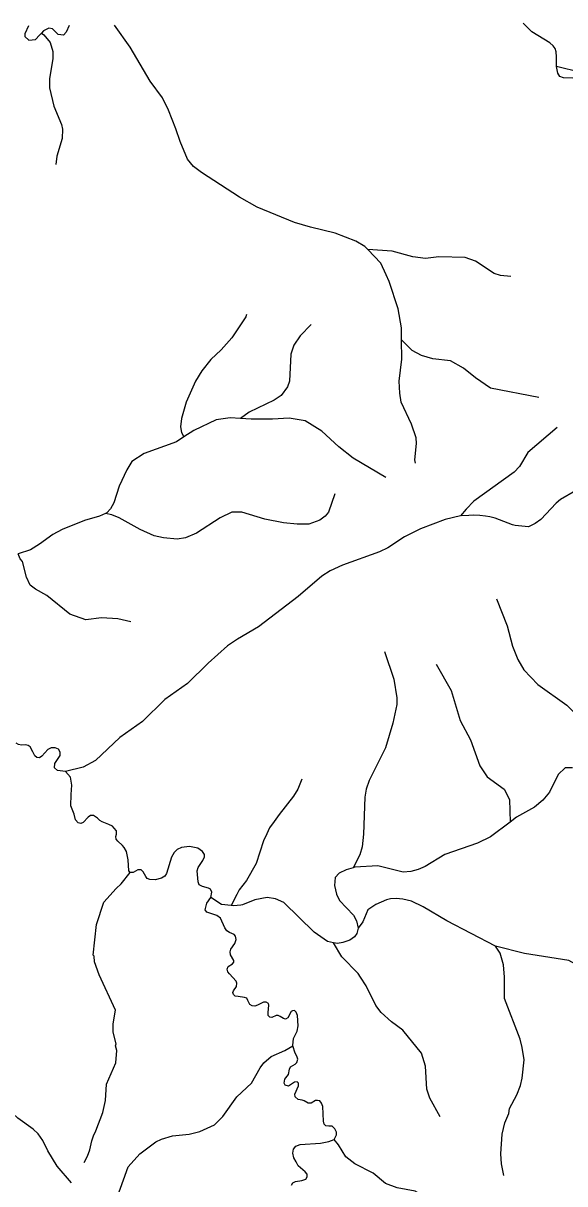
# Model space of a CAD drawing. Extents: x 280.4 to 335.6, y 8893.9 to 8949.5.
# Drawn here: x 303.6 to 307.39, y 8941.25 to 8949.38 of the extents above; entities that cross this region are included whole.
import ezdxf

# ---------------------------------------------------------------- set-up
doc = ezdxf.new("R2010")
doc.units = 0
doc.header["$LTSCALE"] = 0.064
doc.layers.add('7', color=7, linetype='Continuous', lineweight=25)

msp = doc.modelspace()

# ---------------------------------------------------------------- linework, layer by layer
at = {"layer": '7'}
for points in [[(303.6319, 8949.3587), (303.6069, 8949.3016), (303.6076, 8949.2835), (303.6344, 8949.2586), (303.6807, 8949.2632), (303.7091, 8949.2922), (303.7226, 8949.3069)], [(303.9172, 8949.3602), (303.897, 8949.3128), (303.8775, 8949.2935), (303.8411, 8949.2966), (303.8017, 8949.3373), (303.7756, 8949.3426), (303.7371, 8949.3241), (303.7226, 8949.3069)], [(306.0089, 8947.7916), (305.989, 8947.8127), (305.9255, 8947.8486), (305.781, 8947.9066), (305.6075, 8947.9468), (305.4958, 8947.9809), (305.2347, 8948.087), (305.111, 8948.1587), (304.8445, 8948.3316), (304.7895, 8948.3737), (304.7459, 8948.4247), (304.6948, 8948.5467), (304.6644, 8948.6357), (304.6138, 8948.7679), (304.5723, 8948.8544), (304.4853, 8948.9705), (304.3452, 8949.2094), (304.2357, 8949.3618)], [(307.2847, 8949.2396), (307.159, 8949.3161), (307.0988, 8949.3764)], [(303.7226, 8949.3069), (303.7412, 8949.2959), (303.7834, 8949.242), (303.8042, 8949.178), (303.8043, 8949.1298), (303.7789, 8948.9868), (303.7788, 8948.9229), (303.8108, 8948.7942), (303.8644, 8948.6679), (303.8714, 8948.6336), (303.868, 8948.5696), (303.832, 8948.444), (303.8236, 8948.3865)], [(307.3308, 8949.0721), (307.3315, 8949.1417), (307.3285, 8949.1756), (307.322, 8949.1991), (307.3079, 8949.2184), (307.2847, 8949.2396)], [(308.6641, 8949.1958), (308.507, 8949.2056), (308.3569, 8949.2388), (308.1623, 8949.2483), (308.0651, 8949.2367), (307.9607, 8949.2154), (307.9087, 8949.1991), (307.8717, 8949.1836), (307.7282, 8949.0947), (307.6542, 8949.0592), (307.6025, 8949.0418), (307.5569, 8949.0327), (307.502, 8949.0319), (307.3308, 8949.0721)], [(308.0846, 8948.4761), (307.9087, 8948.4251), (307.7574, 8948.3406), (307.6994, 8948.3401), (307.654, 8948.3473), (307.6362, 8948.361), (307.6075, 8948.4014), (307.6087, 8948.6126), (307.5997, 8948.6496), (307.5813, 8948.684), (307.526, 8948.7395), (307.5136, 8948.7586), (307.5098, 8948.7778), (307.4939, 8948.9432), (307.4891, 8948.9634), (307.4766, 8948.98), (307.4474, 8948.9924), (307.3816, 8948.9944), (307.3551, 8949.0032), (307.3404, 8949.0262), (307.3308, 8949.0721)], [(307.0126, 8947.6017), (306.9389, 8947.6097), (306.8953, 8947.623), (306.7639, 8947.7087), (306.6919, 8947.7356), (306.5075, 8947.7388), (306.4137, 8947.7288), (306.3248, 8947.7404), (306.1808, 8947.7803), (306.0089, 8947.7916)], [(306.247, 8947.1581), (306.2463, 8947.2423), (306.2219, 8947.3757), (306.16, 8947.566), (306.1379, 8947.6136), (306.1003, 8947.6945), (306.0089, 8947.7916)], [(305.1611, 8947.3356), (305.1564, 8947.3191), (305.0582, 8947.1718), (304.9832, 8947.0884), (304.9091, 8947.0195), (304.8466, 8946.9417), (304.8038, 8946.8686), (304.7383, 8946.7216), (304.7048, 8946.6064), (304.6969, 8946.5488), (304.7051, 8946.5098), (304.7208, 8946.4783)], [(305.6127, 8947.2665), (305.5355, 8947.186), (305.4907, 8947.1209), (305.471, 8947.057), (305.4611, 8946.8688), (305.4479, 8946.8282), (305.4028, 8946.769), (305.353, 8946.7363), (305.1787, 8946.6508), (305.118, 8946.6073)], [(306.3429, 8946.2936), (306.3383, 8946.3178), (306.3503, 8946.433), (306.3487, 8946.4722), (306.3148, 8946.5686), (306.2432, 8946.7217), (306.2334, 8946.7847), (306.2305, 8946.8691), (306.248, 8947.0224), (306.247, 8947.1581)], [(307.2071, 8946.7543), (306.8698, 8946.8202), (306.7643, 8946.8925), (306.6792, 8946.9607), (306.5885, 8947.0124), (306.4655, 8947.0255), (306.3849, 8947.0481), (306.3216, 8947.0831), (306.247, 8947.1581)], [(305.118, 8946.6073), (305.0454, 8946.6128), (304.9466, 8946.5972), (304.791, 8946.524), (304.7208, 8946.4783)], [(306.1353, 8946.1944), (305.9063, 8946.3294), (305.8061, 8946.4086), (305.6882, 8946.5183), (305.5718, 8946.5909), (305.4579, 8946.6096), (305.3424, 8946.6016), (305.1924, 8946.6017), (305.118, 8946.6073)], [(304.7208, 8946.4783), (304.6694, 8946.4449), (304.4434, 8946.3613), (304.3562, 8946.3054), (304.3209, 8946.2482), (304.2669, 8946.1337), (304.2294, 8946.0173), (304.2075, 8945.9751), (304.1821, 8945.9464), (304.1724, 8945.9419)], [(307.3362, 8946.5434), (307.1313, 8946.3685), (307.0723, 8946.2707), (307.0355, 8946.2315), (306.753, 8946.0271), (306.6998, 8945.9725), (306.6587, 8945.9249)], [(307.7882, 8946.2005), (307.6899, 8946.1505), (307.5291, 8946.1265), (307.4646, 8946.0999), (307.3596, 8946.0392), (307.3291, 8946.0147), (307.2218, 8945.8996), (307.1826, 8945.8713), (307.1354, 8945.8487), (307.0665, 8945.8549), (307.0421, 8945.858), (307.0225, 8945.8621), (306.9012, 8945.9086), (306.8653, 8945.9187), (306.8342, 8945.9243), (306.7957, 8945.9282), (306.7534, 8945.9291), (306.7166, 8945.9273), (306.6587, 8945.9249)], [(305.7791, 8946.0785), (305.7334, 8945.9519), (305.7113, 8945.9228), (305.6748, 8945.8961), (305.5968, 8945.8679), (305.5156, 8945.8661), (305.4182, 8945.8758), (305.2878, 8945.9029), (305.1268, 8945.9508), (305.0582, 8945.9506), (304.975, 8945.9106), (304.8102, 8945.8037), (304.7324, 8945.7718), (304.675, 8945.7622), (304.5783, 8945.7717), (304.5138, 8945.7863), (304.4156, 8945.8307), (304.268, 8945.9115), (304.2157, 8945.9334), (304.1724, 8945.9419)], [(304.1724, 8945.9419), (304.1298, 8945.922), (304.0254, 8945.8922), (303.8683, 8945.8308), (303.8043, 8945.7956), (303.7098, 8945.7262), (303.6459, 8945.6877), (303.5592, 8945.6587)], [(306.6587, 8945.9249), (306.5511, 8945.8993), (306.3798, 8945.8343), (306.2665, 8945.7779), (306.1495, 8945.7016), (306.0919, 8945.6728), (305.8321, 8945.5797), (305.7459, 8945.5397), (305.6883, 8945.5029), (305.5225, 8945.3595), (305.2449, 8945.1473), (305.0966, 8945.0625), (305.0274, 8945.0145), (304.8914, 8944.8932), (304.7462, 8944.7498), (304.5869, 8944.6382), (304.4302, 8944.4847), (304.273, 8944.3738), (304.1017, 8944.2124), (304.0154, 8944.166), (303.893, 8944.1339)], [(304.3496, 8945.183), (304.259, 8945.2038), (304.1452, 8945.2102), (304.0336, 8945.1962), (303.9233, 8945.2356), (303.76, 8945.3667), (303.6808, 8945.4123), (303.644, 8945.4408), (303.6186, 8945.4963), (303.59, 8945.6057), (303.5738, 8945.6238), (303.5592, 8945.6587)], [(306.9119, 8945.3451), (306.985, 8945.155), (307.0241, 8945.013), (307.0618, 8944.9184), (307.102, 8944.8473), (307.2001, 8944.7447), (307.4053, 8944.5982), (307.5217, 8944.4792)], [(306.1265, 8944.9759), (306.192, 8944.7819), (306.2127, 8944.6502), (306.2128, 8944.6038), (306.1856, 8944.473), (306.1344, 8944.3003), (306.0182, 8944.0707), (305.9984, 8944.0117), (305.989, 8943.9555), (305.9793, 8943.6959), (305.9694, 8943.6079), (305.9537, 8943.5518), (305.9061, 8943.4605)], [(306.4878, 8944.8865), (306.5928, 8944.7014), (306.6577, 8944.4917), (306.7301, 8944.3558), (306.794, 8944.1745), (306.8461, 8944.0973), (306.9656, 8944.011), (307.0028, 8943.9381), (307.0063, 8943.7806)], [(303.893, 8944.1339), (303.837, 8944.1423), (303.8155, 8944.1594), (303.8171, 8944.1909), (303.8551, 8944.246), (303.855, 8944.2703), (303.844, 8944.2904), (303.8189, 8944.3004), (303.7904, 8944.2997), (303.7692, 8944.2883), (303.7262, 8944.2416), (303.709, 8944.2311), (303.6907, 8944.2318), (303.6759, 8944.2447), (303.6635, 8944.2722), (303.6435, 8944.3069), (303.6292, 8944.3169), (303.6111, 8944.3215), (303.584, 8944.3185), (303.5615, 8944.323), (303.5464, 8944.3335)], [(304.3452, 8943.4267), (304.3349, 8943.4394), (304.3304, 8943.5166), (304.3191, 8943.5742), (304.3035, 8943.6021), (304.2913, 8943.6172), (304.258, 8943.6464), (304.2476, 8943.6612), (304.2455, 8943.6783), (304.2496, 8943.6963), (304.2502, 8943.7179), (304.2339, 8943.7377), (304.2205, 8943.7505), (304.1951, 8943.7641), (304.1497, 8943.781), (304.133, 8943.7921), (304.1164, 8943.8084), (304.0872, 8943.8268), (304.0661, 8943.8263), (304.0498, 8943.8143), (304.0151, 8943.7782), (303.9984, 8943.7697), (303.9804, 8943.7743), (303.9621, 8943.7953), (303.9532, 8943.8354), (303.9291, 8943.8949), (303.9326, 8943.9744), (303.9354, 8944.0396), (303.926, 8944.0948), (303.893, 8944.1339)], [(307.4435, 8944.1612), (307.3933, 8944.1594), (307.3438, 8944.1134), (307.283, 8943.9907), (307.2366, 8943.9328), (307.1765, 8943.8841), (307.0509, 8943.8141), (307.0063, 8943.7806)], [(305.5483, 8944.0804), (305.519, 8944.0099), (305.4895, 8943.9607), (305.3888, 8943.8341), (305.3532, 8943.785), (305.3221, 8943.7389), (305.302, 8943.6989), (305.2789, 8943.6478), (305.2272, 8943.4905), (305.1592, 8943.3702), (305.1097, 8943.3046), (305.0934, 8943.2738), (305.0517, 8943.195)], [(307.0063, 8943.7806), (306.8696, 8943.6778), (306.7789, 8943.6335), (306.5501, 8943.5541), (306.4105, 8943.47), (306.3624, 8943.4474), (306.3103, 8943.4338), (306.2568, 8943.4289), (306.081, 8943.4745), (305.9198, 8943.4645), (305.9061, 8943.4605)], [(304.9109, 8943.2508), (304.9171, 8943.2881), (304.9078, 8943.3093), (304.8938, 8943.3184), (304.8513, 8943.3283), (304.829, 8943.3402), (304.8216, 8943.3625), (304.8152, 8943.4375), (304.822, 8943.4625), (304.8549, 8943.5103), (304.8662, 8943.537), (304.8646, 8943.5534), (304.8514, 8943.5742), (304.8191, 8943.5984), (304.7613, 8943.6093), (304.7039, 8943.603), (304.6752, 8943.5887), (304.6527, 8943.5672), (304.6351, 8943.5342), (304.6005, 8943.4209), (304.587, 8943.4007), (304.5654, 8943.3869), (304.5203, 8943.3757), (304.4825, 8943.3768), (304.4648, 8943.3854), (304.4538, 8943.4001), (304.437, 8943.4326), (304.422, 8943.4459), (304.3994, 8943.4445), (304.3656, 8943.4273), (304.3452, 8943.4267)], [(304.0223, 8941.3961), (304.0462, 8941.4389), (304.0632, 8941.4843), (304.0766, 8941.548), (304.0884, 8941.5832), (304.1039, 8941.6183), (304.1527, 8941.7457), (304.1721, 8941.8292), (304.1786, 8941.9438), (304.2449, 8942.0928), (304.2521, 8942.1791), (304.2426, 8942.2129), (304.2457, 8942.2271), (304.2266, 8942.3081), (304.2268, 8942.368), (304.2424, 8942.4636), (304.1276, 8942.71), (304.0956, 8942.8006), (304.0923, 8942.8419), (304.086, 8942.8475), (304.1083, 8943.0625), (304.1616, 8943.2201), (304.2461, 8943.3154), (304.2824, 8943.3474), (304.3452, 8943.4267)], [(305.9061, 8943.4605), (305.8578, 8943.4462), (305.8099, 8943.4222), (305.7813, 8943.3915), (305.7765, 8943.3368), (305.7916, 8943.2741), (305.8107, 8943.2311), (305.91, 8943.127), (305.9317, 8943.0881), (305.942, 8943.0364)], [(305.2975, 8942.5182), (305.2791, 8942.5185), (305.2374, 8942.497), (305.2184, 8942.4906), (305.1996, 8942.4918), (305.183, 8942.502), (305.1704, 8942.5309), (305.1615, 8942.5463), (305.1466, 8942.5517), (305.1005, 8942.5587), (305.0817, 8942.5615), (305.0682, 8942.572), (305.0653, 8942.5855), (305.0697, 8942.5985), (305.0906, 8942.6286), (305.0919, 8942.6513), (305.0868, 8942.6668), (305.0402, 8942.7177), (305.0286, 8942.7323), (305.0245, 8942.7499), (305.0324, 8942.7677), (305.0628, 8942.7867), (305.0704, 8942.7981), (305.0706, 8942.8114), (305.0488, 8942.8513), (305.0456, 8942.8709), (305.0501, 8942.8905), (305.0776, 8942.9294), (305.0868, 8942.9588), (305.0836, 8942.9819), (305.0735, 8942.9937), (305.0412, 8943.0056), (305.0215, 8943.0181), (305.0071, 8943.0385), (304.9777, 8943.1068), (304.9518, 8943.1251), (304.8828, 8943.1488), (304.8703, 8943.1662), (304.8821, 8943.212), (304.9109, 8943.2508)], [(305.0517, 8943.195), (304.9857, 8943.2029), (304.9109, 8943.2508)], [(305.7704, 8942.9347), (305.7263, 8942.9434), (305.6331, 8943.0088), (305.422, 8943.2163), (305.362, 8943.2416), (305.3044, 8943.2512), (305.218, 8943.2352), (305.131, 8943.1999), (305.1211, 8943.1988), (305.0689, 8943.1929), (305.0517, 8943.195)], [(306.9045, 8942.9112), (306.5638, 8943.0875), (306.3983, 8943.1872), (306.3162, 8943.2256), (306.2559, 8943.2413), (306.2093, 8943.2451), (306.1688, 8943.2416), (306.1408, 8943.2356), (306.0662, 8943.2019), (306.009, 8943.1644), (305.9755, 8943.0817), (305.942, 8943.0364)], [(305.942, 8943.0364), (305.9334, 8943.0002), (305.9173, 8942.9763), (305.8834, 8942.9536), (305.836, 8942.9365), (305.7975, 8942.9294), (305.7704, 8942.9347)], [(306.5178, 8941.7163), (306.445, 8941.8464), (306.4229, 8941.9097), (306.4144, 8942.0703), (306.3862, 8942.161), (306.2563, 8942.3215), (306.1748, 8942.38), (306.1037, 8942.4457), (306.067, 8942.4952), (305.9976, 8942.6342), (305.9584, 8942.6937), (305.9414, 8942.7195), (305.8269, 8942.8373), (305.7704, 8942.9347)], [(307.5641, 8942.683), (307.4594, 8942.7869), (307.4187, 8942.8101), (307.1068, 8942.8597), (306.9045, 8942.9112)], [(306.9633, 8941.304), (306.946, 8941.3866), (306.9407, 8941.4562), (306.9519, 8941.5949), (306.9704, 8941.673), (306.998, 8941.7392), (307.003, 8941.7734), (307.0535, 8941.8699), (307.0797, 8941.9357), (307.0922, 8941.9862), (307.1051, 8942.1157), (307.0923, 8942.202), (307.0761, 8942.2603), (306.9672, 8942.5432), (306.9676, 8942.693), (306.9609, 8942.7794), (306.9378, 8942.8626), (306.9045, 8942.9112)], [(305.4855, 8942.2135), (305.4854, 8942.214), (305.4887, 8942.2637), (305.5146, 8942.3148), (305.5218, 8942.3524), (305.517, 8942.4249), (305.5078, 8942.448), (305.4961, 8942.4606), (305.4833, 8942.4587), (305.4727, 8942.4527), (305.4487, 8942.4084), (305.4339, 8942.4007), (305.4183, 8942.4033), (305.3955, 8942.4185), (305.3815, 8942.4259), (305.3677, 8942.4249), (305.3386, 8942.4122), (305.3225, 8942.4145), (305.312, 8942.4261), (305.3108, 8942.4451), (305.317, 8942.4969), (305.3133, 8942.5096), (305.2975, 8942.5182)], [(303.9339, 8941.2531), (303.8336, 8941.3699), (303.7688, 8941.4783), (303.7339, 8941.5496), (303.7009, 8941.5953), (303.6646, 8941.6283), (303.5578, 8941.7049), (303.5256, 8941.7373), (303.4588, 8941.8278), (303.3523, 8941.9154), (303.2497, 8941.9822), (303.1587, 8942.0544), (303.1252, 8942.0915), (303.0599, 8942.1887)], [(304.2448, 8941.1236), (304.3306, 8941.364), (304.413, 8941.4561), (304.5256, 8941.5405), (304.5655, 8941.5591), (304.6423, 8941.5815), (304.7582, 8941.5945), (304.8325, 8941.6115), (304.9366, 8941.66), (304.993, 8941.7178), (305.0911, 8941.8557), (305.194, 8941.9511), (305.2549, 8942.0581), (305.2821, 8942.0933), (305.3317, 8942.138), (305.4291, 8942.1798), (305.4855, 8942.2135)], [(305.7744, 8941.5572), (305.7897, 8941.5896), (305.7894, 8941.6086), (305.7799, 8941.6306), (305.7594, 8941.6503), (305.736, 8941.6497), (305.7169, 8941.6525), (305.7045, 8941.6648), (305.6986, 8941.6857), (305.6948, 8941.7888), (305.6844, 8941.812), (305.6743, 8941.8265), (305.6567, 8941.8308), (305.6442, 8941.8306), (305.6126, 8941.81), (305.5931, 8941.8106), (305.5635, 8941.8282), (305.551, 8941.8333), (305.523, 8941.8379), (305.5002, 8941.8548), (305.4981, 8941.8743), (305.5232, 8941.9327), (305.5231, 8941.9506), (305.5153, 8941.9594), (305.4972, 8941.9571), (305.4533, 8941.9303), (305.4318, 8941.9361), (305.4235, 8941.9512), (305.4275, 8941.979), (305.4349, 8941.9876), (305.4548, 8942.0108), (305.4605, 8942.0499), (305.4688, 8942.0663), (305.5003, 8942.0841), (305.5131, 8942.0955), (305.5195, 8942.1184), (305.5123, 8942.1411), (305.5005, 8942.1605), (305.4855, 8942.2135)], [(305.4745, 8941.2366), (305.4856, 8941.2526), (305.504, 8941.2628), (305.5474, 8941.2683), (305.5747, 8941.2783), (305.5859, 8941.2952), (305.5856, 8941.3128), (305.5707, 8941.3297), (305.5212, 8941.3712), (305.5074, 8941.4009), (305.4915, 8941.4288), (305.4856, 8941.4603), (305.4898, 8941.4878), (305.5058, 8941.5108), (305.5363, 8941.5227), (305.6779, 8941.532), (305.7379, 8941.5422), (305.7744, 8941.5572)], [(306.4232, 8941.1483), (306.3413, 8941.1957), (306.2149, 8941.2181), (306.1329, 8941.2474), (306.0476, 8941.3201), (305.9186, 8941.3865), (305.8567, 8941.4357), (305.8053, 8941.5191), (305.7744, 8941.5572)]]:
    msp.add_lwpolyline(points, dxfattribs=at)

doc.saveas('drawing.dxf')
